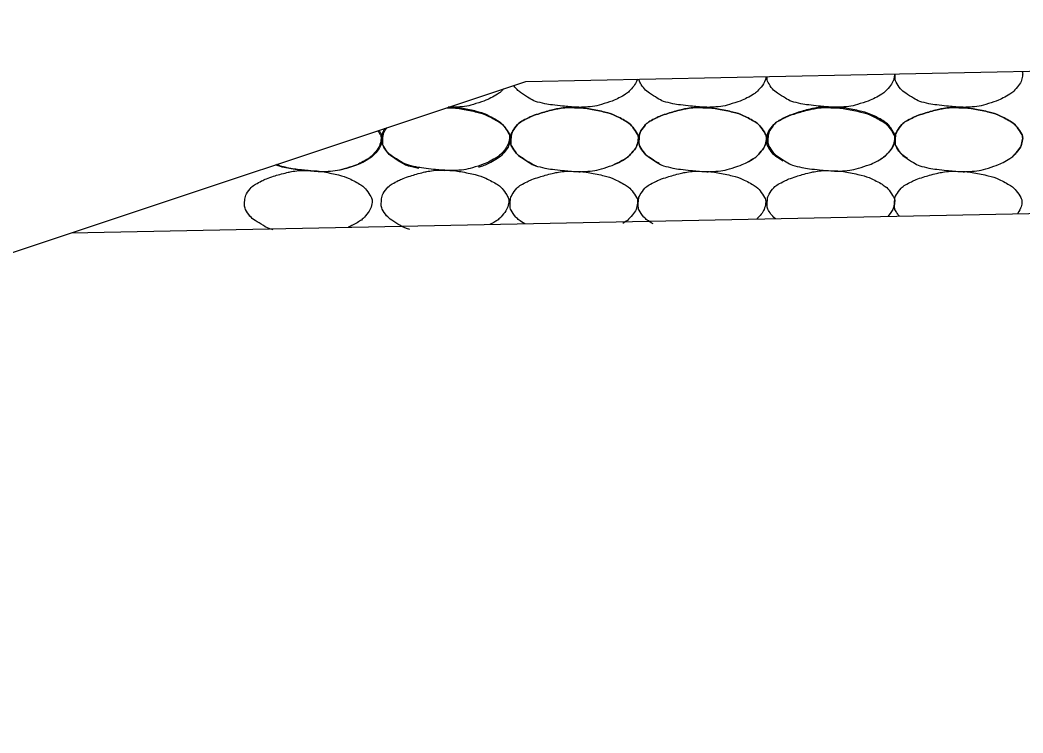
# Model space of a CAD drawing. Extents: x 1671357 to 13005564, y 567358 to 14261451.
# Drawn here: x 12758464.271 to 12758467.418, y 14259874.174 to 14259876.412 of the extents above; entities that cross this region are included whole.
import ezdxf

# ---------------------------------------------------------------- set-up
doc = ezdxf.new("R2010")
doc.units = 0
doc.layers.add('Default', color=7, linetype='Continuous')

msp = doc.modelspace()

# ---------------------------------------------------------------- linework, layer by layer
at = {"layer": 'Default'}
for p, q in [((12758465.8579, 14259876.2193), (12758475.4569, 14259876.412)), ((12758459.7157, 14259874.1736), (12758465.8579, 14259876.2193)), ((12758464.4307, 14259875.744), (12758475.4459, 14259875.9651))]:
    msp.add_line(p, q, dxfattribs=at)
for points, degree in [([(12758466.6121, 14259876.2344), (12758466.6089, 14259876.2205), (12758466.6014, 14259876.2068), (12758466.5829, 14259876.1862), (12758466.5755, 14259876.1805), (12758466.5503, 14259876.1662), (12758466.5344, 14259876.1585), (12758466.4941, 14259876.1458), (12758466.4714, 14259876.14), (12758466.4363, 14259876.1378), (12758466.4245, 14259876.1378), (12758466.3952, 14259876.1397), (12758466.3776, 14259876.1414), (12758466.3406, 14259876.1455), (12758466.3215, 14259876.1485), (12758466.2867, 14259876.1566), (12758466.2732, 14259876.165), (12758466.2433, 14259876.1837), (12758466.2304, 14259876.1934), (12758466.2158, 14259876.2157), (12758466.214, 14259876.2211), (12758466.2132, 14259876.2264)], 3), ([(12758467.0151, 14259876.2425), (12758467.0151, 14259876.2409), (12758467.015, 14259876.2393), (12758467.012, 14259876.2227), (12758467.0042, 14259876.2078), (12758466.9849, 14259876.1862), (12758466.9775, 14259876.1805), (12758466.9522, 14259876.1662), (12758466.9363, 14259876.1585), (12758466.896, 14259876.1458), (12758466.8733, 14259876.14), (12758466.8382, 14259876.1378), (12758466.8264, 14259876.1378), (12758466.7971, 14259876.1397), (12758466.7795, 14259876.1414), (12758466.7425, 14259876.1455), (12758466.7234, 14259876.1485), (12758466.6886, 14259876.1566), (12758466.6751, 14259876.165), (12758466.6452, 14259876.1837), (12758466.6323, 14259876.1934), (12758466.6161, 14259876.2183), (12758466.6146, 14259876.2265), (12758466.6146, 14259876.2345)], 3), ([(12758467.4157, 14259876.2505), (12758467.417, 14259876.2462), (12758467.4174, 14259876.2418), (12758467.414, 14259876.2227), (12758467.4062, 14259876.2078), (12758467.3868, 14259876.1862), (12758467.3794, 14259876.1805), (12758467.3542, 14259876.1662), (12758467.3383, 14259876.1585), (12758467.298, 14259876.1458), (12758467.2753, 14259876.14), (12758467.2401, 14259876.1378), (12758467.2284, 14259876.1378), (12758467.199, 14259876.1397), (12758467.1815, 14259876.1414), (12758467.1445, 14259876.1455), (12758467.1254, 14259876.1485), (12758467.0906, 14259876.1566), (12758467.0771, 14259876.165), (12758467.0472, 14259876.1837), (12758467.0342, 14259876.1934), (12758467.0173, 14259876.2194), (12758467.0161, 14259876.2288), (12758467.0167, 14259876.2394), (12758467.0169, 14259876.241), (12758467.017, 14259876.2425)], 3), ([(12758466.2078, 14259876.2263), (12758466.2039, 14259876.2152), (12758466.1973, 14259876.2044), (12758466.181, 14259876.1862), (12758466.1736, 14259876.1805), (12758466.1484, 14259876.1662), (12758466.1325, 14259876.1585), (12758466.0922, 14259876.1458), (12758466.0695, 14259876.14), (12758466.0343, 14259876.1378), (12758466.0226, 14259876.1378), (12758465.9932, 14259876.1397), (12758465.9757, 14259876.1414), (12758465.9387, 14259876.1455), (12758465.9196, 14259876.1485), (12758465.8848, 14259876.1566), (12758465.8713, 14259876.165), (12758465.8426, 14259876.1829), (12758465.8305, 14259876.1919), (12758465.8199, 14259876.2066)], 3), ([(12758465.7877, 14259876.1959), (12758465.7873, 14259876.1955), (12758465.7869, 14259876.195), (12758465.7791, 14259876.1862), (12758465.7717, 14259876.1805), (12758465.7464, 14259876.1662), (12758465.7305, 14259876.1585), (12758465.6902, 14259876.1458), (12758465.6675, 14259876.14), (12758465.6343, 14259876.138), (12758465.6245, 14259876.1378), (12758465.6146, 14259876.1382)], 3), ([(12758465.6192, 14259876.1398), (12758465.6384, 14259876.139), (12758465.6577, 14259876.1359), (12758465.7056, 14259876.1261), (12758465.732, 14259876.1174), (12758465.7763, 14259876.0936), (12758465.7884, 14259876.0808), (12758465.8052, 14259876.0555), (12758465.808, 14259876.0468), (12758465.8039, 14259876.0241), (12758465.796, 14259876.0092), (12758465.7767, 14259875.9876), (12758465.7693, 14259875.9819), (12758465.7441, 14259875.9676), (12758465.7282, 14259875.9599), (12758465.6879, 14259875.9472), (12758465.6652, 14259875.9414), (12758465.63, 14259875.9392), (12758465.6183, 14259875.9391), (12758465.5889, 14259875.9411), (12758465.5714, 14259875.9428), (12758465.5344, 14259875.9469), (12758465.5153, 14259875.9499), (12758465.4805, 14259875.958), (12758465.467, 14259875.9663), (12758465.4371, 14259875.9851), (12758465.4241, 14259875.9948), (12758465.4072, 14259876.0207), (12758465.406, 14259876.0302), (12758465.4072, 14259876.0502), (12758465.4093, 14259876.0613), (12758465.4156, 14259876.072)], 3), ([(12758465.6094, 14259876.1365), (12758465.6327, 14259876.1368), (12758465.656, 14259876.1333), (12758465.708, 14259876.1227), (12758465.7344, 14259876.1139), (12758465.7787, 14259876.0902), (12758465.7908, 14259876.0773), (12758465.8076, 14259876.0521), (12758465.8103, 14259876.0434), (12758465.8062, 14259876.0207), (12758465.7984, 14259876.0057), (12758465.7791, 14259875.9841), (12758465.7717, 14259875.9785), (12758465.7464, 14259875.9641), (12758465.7305, 14259875.9564), (12758465.7118, 14259875.9505), (12758465.7107, 14259875.9502), (12758465.7096, 14259875.9498)], 3), ([(12758465.6707, 14259876.1569), (12758465.6707, 14259876.1569), (12758465.6707, 14259876.1569), (12758465.6708, 14259876.1569)], 2), ([(12758465.8916, 14259875.9535), (12758465.8795, 14259875.9578), (12758465.8686, 14259875.9646), (12758465.8414, 14259875.9816), (12758465.8284, 14259875.9913), (12758465.8115, 14259876.0173), (12758465.8103, 14259876.0267), (12758465.8116, 14259876.0487), (12758465.8143, 14259876.0617), (12758465.8331, 14259876.0866), (12758465.8434, 14259876.0933), (12758465.8662, 14259876.1052), (12758465.8765, 14259876.1103), (12758465.9036, 14259876.1195), (12758465.9194, 14259876.1243), (12758465.9457, 14259876.1311), (12758465.9558, 14259876.1333), (12758465.9809, 14259876.1372), (12758465.996, 14259876.1378), (12758466.0109, 14259876.1365)], 3), ([(12758466.0109, 14259876.1365), (12758466.0343, 14259876.1368), (12758466.0578, 14259876.1333), (12758466.1099, 14259876.1227), (12758466.1363, 14259876.1139), (12758466.1806, 14259876.0902), (12758466.1927, 14259876.0773), (12758466.2095, 14259876.0521), (12758466.2123, 14259876.0434), (12758466.2082, 14259876.0207), (12758466.2003, 14259876.0057), (12758466.181, 14259875.9841), (12758466.1736, 14259875.9785), (12758466.1484, 14259875.9641), (12758466.1325, 14259875.9564), (12758466.0922, 14259875.9437), (12758466.0695, 14259875.9379), (12758466.0343, 14259875.9358), (12758466.0226, 14259875.9357), (12758465.9932, 14259875.9377), (12758465.9757, 14259875.9394), (12758465.9387, 14259875.9434), (12758465.9196, 14259875.9465), (12758465.8848, 14259875.9545), (12758465.8713, 14259875.9629), (12758465.8414, 14259875.9816), (12758465.8284, 14259875.9913), (12758465.8115, 14259876.0173), (12758465.8103, 14259876.0267), (12758465.8116, 14259876.0487), (12758465.8143, 14259876.0617), (12758465.8331, 14259876.0866), (12758465.8434, 14259876.0933), (12758465.8662, 14259876.1052), (12758465.8765, 14259876.1103), (12758465.9036, 14259876.1195), (12758465.9194, 14259876.1243), (12758465.9457, 14259876.1311), (12758465.9558, 14259876.1333), (12758465.9809, 14259876.1372), (12758465.996, 14259876.1378), (12758466.0109, 14259876.1365)], 3), ([(12758466.0109, 14259876.1365), (12758466.0343, 14259876.1368), (12758466.0578, 14259876.1333), (12758466.1099, 14259876.1227), (12758466.1363, 14259876.1139), (12758466.1806, 14259876.0902), (12758466.1927, 14259876.0773), (12758466.2095, 14259876.0521), (12758466.2123, 14259876.0434), (12758466.2082, 14259876.0207), (12758466.2003, 14259876.0057), (12758466.181, 14259875.9841), (12758466.1736, 14259875.9785), (12758466.1547, 14259875.9677), (12758466.145, 14259875.9627), (12758466.1349, 14259875.9584)], 3), ([(12758466.2766, 14259875.9612), (12758466.2708, 14259875.9644), (12758466.265, 14259875.968), (12758466.2433, 14259875.9816), (12758466.2304, 14259875.9913), (12758466.2134, 14259876.0173), (12758466.2123, 14259876.0267), (12758466.2135, 14259876.0487), (12758466.2163, 14259876.0617), (12758466.235, 14259876.0866), (12758466.2453, 14259876.0933), (12758466.2681, 14259876.1052), (12758466.2785, 14259876.1103), (12758466.3055, 14259876.1195), (12758466.3214, 14259876.1243), (12758466.3477, 14259876.1311), (12758466.3577, 14259876.1333), (12758466.3828, 14259876.1372), (12758466.398, 14259876.1378), (12758466.4128, 14259876.1365)], 3), ([(12758466.4128, 14259876.1365), (12758466.4362, 14259876.1368), (12758466.4598, 14259876.1333), (12758466.5118, 14259876.1227), (12758466.5382, 14259876.1139), (12758466.5825, 14259876.0902), (12758466.5947, 14259876.0773), (12758466.6115, 14259876.0521), (12758466.6142, 14259876.0434), (12758466.6101, 14259876.0207), (12758466.6023, 14259876.0057), (12758466.5829, 14259875.9841), (12758466.5755, 14259875.9785), (12758466.5503, 14259875.9641), (12758466.5344, 14259875.9564), (12758466.4941, 14259875.9437), (12758466.4714, 14259875.9379), (12758466.4363, 14259875.9358), (12758466.4245, 14259875.9357), (12758466.3952, 14259875.9377), (12758466.3776, 14259875.9394), (12758466.3406, 14259875.9434), (12758466.3215, 14259875.9465), (12758466.2867, 14259875.9545), (12758466.2732, 14259875.9629), (12758466.2433, 14259875.9816), (12758466.2304, 14259875.9913), (12758466.2134, 14259876.0173), (12758466.2123, 14259876.0267), (12758466.2135, 14259876.0487), (12758466.2163, 14259876.0617), (12758466.235, 14259876.0866), (12758466.2453, 14259876.0933), (12758466.2681, 14259876.1052), (12758466.2785, 14259876.1103), (12758466.3055, 14259876.1195), (12758466.3214, 14259876.1243), (12758466.3477, 14259876.1311), (12758466.3577, 14259876.1333), (12758466.3828, 14259876.1372), (12758466.398, 14259876.1378), (12758466.4128, 14259876.1365)], 3), ([(12758466.4128, 14259876.1365), (12758466.4362, 14259876.1368), (12758466.4598, 14259876.1333), (12758466.5118, 14259876.1227), (12758466.5382, 14259876.1139), (12758466.5825, 14259876.0902), (12758466.5947, 14259876.0773), (12758466.6115, 14259876.0521), (12758466.6142, 14259876.0434), (12758466.6101, 14259876.0207), (12758466.6023, 14259876.0057), (12758466.5829, 14259875.9841), (12758466.5755, 14259875.9785), (12758466.5625, 14259875.971), (12758466.5585, 14259875.9689), (12758466.5545, 14259875.9668)], 3), ([(12758466.6654, 14259875.969), (12758466.664, 14259875.9699), (12758466.6625, 14259875.9708), (12758466.6452, 14259875.9816), (12758466.6323, 14259875.9913), (12758466.6154, 14259876.0173), (12758466.6142, 14259876.0267), (12758466.6155, 14259876.0487), (12758466.6182, 14259876.0617), (12758466.637, 14259876.0866), (12758466.6472, 14259876.0933), (12758466.67, 14259876.1052), (12758466.6804, 14259876.1103), (12758466.7074, 14259876.1195), (12758466.7233, 14259876.1243), (12758466.7496, 14259876.1311), (12758466.7597, 14259876.1333), (12758466.7848, 14259876.1372), (12758466.7999, 14259876.1378), (12758466.8147, 14259876.1365)], 3), ([(12758466.8175, 14259876.1384), (12758466.8409, 14259876.1387), (12758466.8644, 14259876.1352), (12758466.9165, 14259876.1245), (12758466.9429, 14259876.1158), (12758466.9872, 14259876.0921), (12758466.9993, 14259876.0792), (12758467.0162, 14259876.054), (12758467.0189, 14259876.0453), (12758467.0148, 14259876.0226), (12758467.007, 14259876.0076), (12758466.9876, 14259875.986), (12758466.9802, 14259875.9804), (12758466.955, 14259875.966), (12758466.9391, 14259875.9583), (12758466.8988, 14259875.9456), (12758466.8761, 14259875.9398), (12758466.841, 14259875.9376), (12758466.8292, 14259875.9376), (12758466.7999, 14259875.9396), (12758466.7823, 14259875.9412), (12758466.7453, 14259875.9453), (12758466.7262, 14259875.9484), (12758466.6914, 14259875.9564), (12758466.6779, 14259875.9648), (12758466.648, 14259875.9835), (12758466.6351, 14259875.9932), (12758466.6181, 14259876.0192), (12758466.617, 14259876.0286), (12758466.6182, 14259876.0506), (12758466.6209, 14259876.0636), (12758466.6397, 14259876.0885), (12758466.65, 14259876.0952), (12758466.6728, 14259876.1071), (12758466.6831, 14259876.1122), (12758466.7102, 14259876.1214), (12758466.726, 14259876.1262), (12758466.7523, 14259876.133), (12758466.7624, 14259876.1352), (12758466.7875, 14259876.1391), (12758466.8026, 14259876.1397), (12758466.8175, 14259876.1384)], 3), ([(12758466.8147, 14259876.1365), (12758466.8382, 14259876.1368), (12758466.8617, 14259876.1333), (12758466.9138, 14259876.1227), (12758466.9402, 14259876.1139), (12758466.9845, 14259876.0902), (12758466.9966, 14259876.0773), (12758467.0134, 14259876.0521), (12758467.0161, 14259876.0434), (12758467.012, 14259876.0207), (12758467.0042, 14259876.0057), (12758466.9858, 14259875.9851), (12758466.9792, 14259875.9799), (12758466.9716, 14259875.9752)], 3), ([(12758467.0551, 14259875.9769), (12758467.0427, 14259875.9852), (12758467.0323, 14259875.9943), (12758467.0173, 14259876.0173), (12758467.0161, 14259876.0267), (12758467.0174, 14259876.0487), (12758467.0201, 14259876.0617), (12758467.0389, 14259876.0866), (12758467.0492, 14259876.0933), (12758467.072, 14259876.1052), (12758467.0823, 14259876.1103), (12758467.1094, 14259876.1195), (12758467.1252, 14259876.1243), (12758467.1515, 14259876.1311), (12758467.1616, 14259876.1333), (12758467.1867, 14259876.1372), (12758467.2018, 14259876.1378), (12758467.2167, 14259876.1365)], 3), ([(12758467.2167, 14259876.1365), (12758467.2401, 14259876.1368), (12758467.2636, 14259876.1333), (12758467.3157, 14259876.1227), (12758467.3421, 14259876.1139), (12758467.3864, 14259876.0902), (12758467.3985, 14259876.0773), (12758467.4153, 14259876.0521), (12758467.4181, 14259876.0434), (12758467.414, 14259876.0207), (12758467.4062, 14259876.0057), (12758467.3868, 14259875.9841), (12758467.3794, 14259875.9785), (12758467.3542, 14259875.9641), (12758467.3383, 14259875.9564), (12758467.298, 14259875.9437), (12758467.2753, 14259875.9379), (12758467.2401, 14259875.9358), (12758467.2284, 14259875.9357), (12758467.199, 14259875.9377), (12758467.1815, 14259875.9394), (12758467.1445, 14259875.9434), (12758467.1254, 14259875.9465), (12758467.0906, 14259875.9545), (12758467.0771, 14259875.9629), (12758467.0472, 14259875.9816), (12758467.0342, 14259875.9913), (12758467.0173, 14259876.0173), (12758467.0161, 14259876.0267), (12758467.0174, 14259876.0487), (12758467.0201, 14259876.0617), (12758467.0389, 14259876.0866), (12758467.0492, 14259876.0933), (12758467.072, 14259876.1052), (12758467.0823, 14259876.1103), (12758467.1094, 14259876.1195), (12758467.1252, 14259876.1243), (12758467.1515, 14259876.1311), (12758467.1616, 14259876.1333), (12758467.1867, 14259876.1372), (12758467.2018, 14259876.1378), (12758467.2167, 14259876.1365)], 3), ([(12758467.2167, 14259876.1365), (12758467.2401, 14259876.1368), (12758467.2636, 14259876.1333), (12758467.3157, 14259876.1227), (12758467.3421, 14259876.1139), (12758467.3864, 14259876.0902), (12758467.3985, 14259876.0773), (12758467.4153, 14259876.0521), (12758467.4181, 14259876.0434), (12758467.414, 14259876.0207), (12758467.4062, 14259876.0057), (12758467.3912, 14259875.9891), (12758467.3882, 14259875.9861), (12758467.3851, 14259875.9835)], 3), ([(12758465.5223, 14259875.9461), (12758465.5143, 14259875.9475), (12758465.5064, 14259875.9491), (12758465.4828, 14259875.9545), (12758465.4693, 14259875.9629), (12758465.4394, 14259875.9816), (12758465.4265, 14259875.9913), (12758465.4096, 14259876.0173), (12758465.4084, 14259876.0267), (12758465.4097, 14259876.0486), (12758465.4124, 14259876.0617), (12758465.4216, 14259876.074)], 3), ([(12758465.3933, 14259876.0645), (12758465.3945, 14259876.0628), (12758465.3957, 14259876.061), (12758465.402, 14259876.0516), (12758465.4047, 14259876.0429), (12758465.4006, 14259876.0202), (12758465.3928, 14259876.0053), (12758465.3734, 14259875.9836), (12758465.366, 14259875.978), (12758465.3408, 14259875.9636), (12758465.3249, 14259875.956), (12758465.2846, 14259875.9432), (12758465.2619, 14259875.9375), (12758465.2268, 14259875.9353), (12758465.215, 14259875.9352), (12758465.1857, 14259875.9372), (12758465.1681, 14259875.9389), (12758465.1311, 14259875.9429), (12758465.112, 14259875.946), (12758465.0858, 14259875.952), (12758465.0792, 14259875.9546), (12758465.0728, 14259875.9578)], 3), ([(12758465.3965, 14259876.0656), (12758465.3979, 14259876.0637), (12758465.3993, 14259876.0617), (12758465.4057, 14259876.0521), (12758465.4084, 14259876.0434), (12758465.4043, 14259876.0207), (12758465.3965, 14259876.0057), (12758465.3771, 14259875.9841), (12758465.3697, 14259875.9785), (12758465.3445, 14259875.9641), (12758465.3286, 14259875.9564), (12758465.299, 14259875.9471), (12758465.2869, 14259875.9437), (12758465.2748, 14259875.9411)], 3), ([(12758465.1753, 14259875.9391), (12758465.1683, 14259875.9398), (12758465.1612, 14259875.9405), (12758465.1348, 14259875.9434), (12758465.1157, 14259875.9465), (12758465.0892, 14259875.9526), (12758465.0823, 14259875.9554), (12758465.0756, 14259875.9587)], 3), ([(12758465.0649, 14259875.7535), (12758465.0492, 14259875.7571), (12758465.0358, 14259875.7655), (12758465.0058, 14259875.7842), (12758464.9929, 14259875.7939), (12758464.976, 14259875.8199), (12758464.9748, 14259875.8293), (12758464.9761, 14259875.8513), (12758464.9788, 14259875.8643), (12758464.9976, 14259875.8892), (12758465.0078, 14259875.8959), (12758465.0307, 14259875.9078), (12758465.041, 14259875.9129), (12758465.068, 14259875.9221), (12758465.0839, 14259875.9269), (12758465.1102, 14259875.9337), (12758465.1203, 14259875.9359), (12758465.1454, 14259875.9398), (12758465.1605, 14259875.9404), (12758465.1753, 14259875.9391)], 3), ([(12758465.1753, 14259875.9391), (12758465.1988, 14259875.9394), (12758465.2223, 14259875.9359), (12758465.2744, 14259875.9252), (12758465.3008, 14259875.9165), (12758465.3451, 14259875.8928), (12758465.3572, 14259875.8799), (12758465.374, 14259875.8547), (12758465.3767, 14259875.846), (12758465.3727, 14259875.8233), (12758465.3648, 14259875.8083), (12758465.3455, 14259875.7867), (12758465.3381, 14259875.7811), (12758465.3195, 14259875.7705), (12758465.3101, 14259875.7656), (12758465.3005, 14259875.7614)], 3), ([(12758465.4938, 14259875.7545), (12758465.4781, 14259875.7581), (12758465.4646, 14259875.7665), (12758465.4347, 14259875.7852), (12758465.4218, 14259875.7949), (12758465.4049, 14259875.8209), (12758465.4037, 14259875.8303), (12758465.405, 14259875.8523), (12758465.4077, 14259875.8653), (12758465.4265, 14259875.8902), (12758465.4367, 14259875.8969), (12758465.4595, 14259875.9088), (12758465.4699, 14259875.9139), (12758465.4969, 14259875.923), (12758465.5128, 14259875.9279), (12758465.5391, 14259875.9347), (12758465.5492, 14259875.9369), (12758465.5743, 14259875.9408), (12758465.5894, 14259875.9414), (12758465.6042, 14259875.9401)], 3), ([(12758465.6042, 14259875.9401), (12758465.6277, 14259875.9404), (12758465.6512, 14259875.9369), (12758465.7033, 14259875.9262), (12758465.7297, 14259875.9175), (12758465.774, 14259875.8938), (12758465.7861, 14259875.8809), (12758465.8029, 14259875.8557), (12758465.8056, 14259875.8469), (12758465.8015, 14259875.8243), (12758465.7937, 14259875.8093), (12758465.7744, 14259875.7877), (12758465.767, 14259875.782), (12758465.7539, 14259875.7746), (12758465.7499, 14259875.7724), (12758465.7459, 14259875.7704)], 3), ([(12758465.8549, 14259875.7718), (12758465.839, 14259875.7818), (12758465.8261, 14259875.7915), (12758465.8092, 14259875.8174), (12758465.808, 14259875.8269), (12758465.8093, 14259875.8488), (12758465.812, 14259875.8619), (12758465.8308, 14259875.8867), (12758465.841, 14259875.8934), (12758465.8639, 14259875.9053), (12758465.8742, 14259875.9105), (12758465.9012, 14259875.9196), (12758465.9171, 14259875.9244), (12758465.9434, 14259875.9313), (12758465.9535, 14259875.9334), (12758465.9786, 14259875.9374), (12758465.9937, 14259875.9379), (12758466.0085, 14259875.9366)], 3), ([(12758466.0085, 14259875.9366), (12758466.032, 14259875.937), (12758466.0555, 14259875.9334), (12758466.1076, 14259875.9228), (12758466.134, 14259875.9141), (12758466.1783, 14259875.8903), (12758466.1904, 14259875.8775), (12758466.2072, 14259875.8522), (12758466.2099, 14259875.8435), (12758466.2059, 14259875.8208), (12758466.198, 14259875.8059), (12758466.1787, 14259875.7843), (12758466.1713, 14259875.7786), (12758466.1622, 14259875.7734)], 3), ([(12758466.2569, 14259875.7718), (12758466.241, 14259875.7818), (12758466.2281, 14259875.7915), (12758466.2111, 14259875.8174), (12758466.2099, 14259875.8269), (12758466.2112, 14259875.8488), (12758466.2139, 14259875.8619), (12758466.2327, 14259875.8867), (12758466.243, 14259875.8934), (12758466.2658, 14259875.9053), (12758466.2761, 14259875.9105), (12758466.3032, 14259875.9196), (12758466.319, 14259875.9244), (12758466.3453, 14259875.9313), (12758466.3554, 14259875.9334), (12758466.3805, 14259875.9374), (12758466.3956, 14259875.9379), (12758466.4105, 14259875.9366)], 3), ([(12758466.4105, 14259875.9366), (12758466.4339, 14259875.937), (12758466.4574, 14259875.9334), (12758466.5095, 14259875.9228), (12758466.5359, 14259875.9141), (12758466.5802, 14259875.8903), (12758466.5923, 14259875.8775), (12758466.6092, 14259875.8522), (12758466.6119, 14259875.8435), (12758466.6078, 14259875.8208), (12758466.6, 14259875.8059), (12758466.5863, 14259875.7907), (12758466.5846, 14259875.7889), (12758466.5828, 14259875.7872)], 3), ([(12758466.6411, 14259875.7883), (12758466.6339, 14259875.7944), (12758466.6275, 14259875.8014), (12758466.6158, 14259875.8193), (12758466.6146, 14259875.8288), (12758466.6159, 14259875.8507), (12758466.6186, 14259875.8638), (12758466.6374, 14259875.8886), (12758466.6476, 14259875.8953), (12758466.6705, 14259875.9072), (12758466.6808, 14259875.9124), (12758466.7078, 14259875.9215), (12758466.7237, 14259875.9263), (12758466.75, 14259875.9332), (12758466.7601, 14259875.9353), (12758466.7852, 14259875.9393), (12758466.8003, 14259875.9398), (12758466.8152, 14259875.9385)], 3), ([(12758466.8152, 14259875.9385), (12758466.8386, 14259875.9389), (12758466.8621, 14259875.9353), (12758466.9142, 14259875.9247), (12758466.9406, 14259875.916), (12758466.9849, 14259875.8922), (12758466.997, 14259875.8794), (12758467.0138, 14259875.8541), (12758467.0166, 14259875.8454), (12758467.0125, 14259875.823), (12758467.005, 14259875.8084), (12758466.9936, 14259875.7954)], 3), ([(12758467.0303, 14259875.7961), (12758467.0269, 14259875.7999), (12758467.0238, 14259875.804), (12758467.015, 14259875.8174), (12758467.0138, 14259875.8269), (12758467.0151, 14259875.8488), (12758467.0178, 14259875.8619), (12758467.0366, 14259875.8867), (12758467.0468, 14259875.8934), (12758467.0697, 14259875.9053), (12758467.08, 14259875.9105), (12758467.107, 14259875.9196), (12758467.1229, 14259875.9244), (12758467.1492, 14259875.9313), (12758467.1593, 14259875.9334), (12758467.1844, 14259875.9374), (12758467.1995, 14259875.9379), (12758467.2143, 14259875.9366)], 3), ([(12758467.2143, 14259875.9366), (12758467.2378, 14259875.937), (12758467.2613, 14259875.9334), (12758467.3134, 14259875.9228), (12758467.3398, 14259875.9141), (12758467.3841, 14259875.8903), (12758467.3962, 14259875.8775), (12758467.413, 14259875.8522), (12758467.4157, 14259875.8435), (12758467.4124, 14259875.8248), (12758467.4076, 14259875.8139), (12758467.4006, 14259875.8036)], 3)]:
    msp.add_open_spline(points, degree=degree, dxfattribs=at)

doc.saveas('drawing.dxf')
